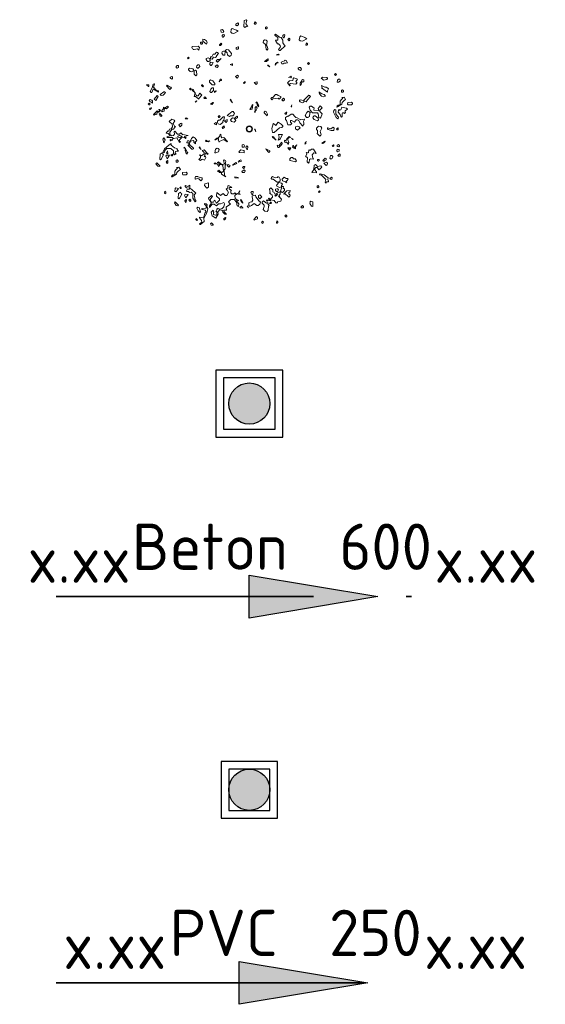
# Model space of a CAD drawing. Header units: metres. Extents: x 196651 to 397723, y 354703 to 710691.
# Tile 279 of 322: x 198859 to 198869, y 355660 to 355679. Entities that reach past the tile are written whole.
import ezdxf
from ezdxf.enums import TextEntityAlignment as Align

# ---------------------------------------------------------------- set-up
doc = ezdxf.new("R2010")
doc.units = ezdxf.units.M
doc.header["$MEASUREMENT"] = 0
doc.linetypes.add('RI-GWA', pattern=[18.45, 6, -1.8, 1.75, -1.8, 1.75, -1.8, 1.75, -1.8])
doc.linetypes.add('RI-ITR', pattern=[10.4, 5, -1.8, 0, -1.8, 0, -1.8])
for name, color, linetype, lineweight in [('B-WE-GR-BOOM-PRESENTATIE-S', 90, 'Continuous', 5), ('B-WE-GR-BOOM-S_OMTREK', 253, 'Continuous', 35), ('N-WE-RI-GWA_STROOMRICHTING-S', 30, 'Continuous', 25), ('N-WE-RI-GWA_TRANSPORTLEIDING-G', 30, 'RI-GWA', 35), ('N-WE-RI-ITR_STROOMRICHTING-S', 170, 'Continuous', 25), ('N-WE-RI-ITR_TRANSPORTLEIDING-G', 170, 'RI-ITR', 35)]:
    doc.layers.add(name, color=color, linetype=linetype, lineweight=lineweight)
doc.layers.add('N-WE-RI-GWA_RIOOLPUT_INSPECTIEPUT_800X800-S', color=30, linetype='Continuous')
doc.layers.add('N-WE-RI-ITR_RIOOLPUT_INSPECTIEPUT_1000X1000-S', color=170, linetype='Continuous')
doc.styles.add('NLCS-ISO', font='NLCS-ISO.ttf')

# ---------------------------------------------------------------- blocks, each defined once
blk = doc.blocks.new('SGR-BOOM_23')
at = {"layer": 'B-WE-GR-BOOM-PRESENTATIE-S', "color": 252, "flags": 128}
for points in [[(-0.168, 4.944), (-0.073, 4.819), (-0.091, 4.837), (-0.151, 4.833), (-0.211, 4.774), (-0.257, 4.821), (-0.24, 5.082), (-0.24, 5.109), (-0.148, 5.145), (-0.116, 5.113), (-0.168, 4.944)], [(-1.222, 4.573), (-1.227, 4.541), (-1.332, 4.556), (-1.345, 4.634), (-1.345, 4.661), (-1.271, 4.679), (-1.208, 4.587), (-1.222, 4.573)], [(-0.796, 4.509), (-0.828, 4.505), (-0.873, 4.551), (-0.854, 4.689), (-0.808, 4.734), (-0.611, 4.654), (-0.52, 4.599), (-0.723, 4.49), (-0.796, 4.509)], [(-0.517, 4.901), (-0.591, 4.856), (-0.609, 4.874), (-0.641, 4.87), (-0.641, 4.934), (-0.544, 4.993), (-0.516, 4.965), (-0.517, 4.901)], [(0.323, 4.971), (0.29, 4.939), (0.263, 4.939), (0.231, 4.972), (0.277, 5.045), (0.323, 4.998), (0.323, 4.971)], [(0.838, 4.751), (0.811, 4.723), (0.779, 4.719), (0.765, 4.733), (0.766, 4.797), (0.812, 4.815), (0.843, 4.783), (0.838, 4.751)], [(-2.02, 3.999), (-2.193, 4.138), (-2.192, 4.229), (-2.114, 4.215), (-2.023, 4.15), (-1.992, 4.063), (-2.02, 3.999)], [(-1.178, 4.371), (-1.224, 4.326), (-1.256, 4.331), (-1.283, 4.358), (-1.274, 4.404), (-1.227, 4.449), (-1.177, 4.435), (-1.164, 4.421), (-1.178, 4.371)], [(0.803, 3.926), (0.831, 3.925), (0.875, 3.787), (0.879, 3.755), (0.833, 3.71), (0.788, 3.756), (0.758, 3.972), (0.653, 4.078), (0.668, 4.156), (0.714, 4.202), (0.792, 4.187), (0.837, 4.141), (0.803, 3.926)], [(1.584, 4.056), (1.647, 3.963), (1.692, 3.917), (1.461, 3.69), (1.424, 3.691), (1.379, 3.737), (1.463, 3.874), (1.459, 3.933), (1.381, 4.012), (1.326, 4.012), (1.232, 4.165), (1.25, 4.183), (1.342, 4.182), (1.343, 4.301), (1.252, 4.366), (1.207, 4.412), (1.207, 4.44), (1.239, 4.472), (1.416, 4.319), (1.494, 4.304), (1.585, 4.175), (1.584, 4.056)], [(1.646, 4.298), (1.632, 4.285), (1.573, 4.345), (1.573, 4.409), (1.647, 4.454), (1.679, 4.422), (1.646, 4.298)], [(1.906, 4.19), (1.873, 4.158), (1.814, 4.219), (1.879, 4.282), (1.906, 4.254), (1.906, 4.19)], [(2.43, 4.155), (2.398, 4.151), (2.353, 4.197), (2.372, 4.334), (2.419, 4.38), (2.615, 4.3), (2.706, 4.244), (2.504, 4.136), (2.43, 4.155)], [(-2.376, 3.713), (-2.435, 3.773), (-2.591, 3.747), (-2.651, 3.743), (-2.682, 3.803), (-2.7, 3.822), (-2.695, 3.881), (-2.406, 3.892), (-2.347, 3.832), (-2.376, 3.713)], [(-2.208, 4.032), (-2.24, 4.001), (-2.268, 4.001), (-2.3, 4.033), (-2.294, 4.093), (-2.239, 4.092), (-2.208, 4.06), (-2.208, 4.032)], [(-1.352, 3.928), (-1.411, 3.933), (-1.411, 3.961), (-1.332, 4.038), (-1.287, 3.992), (-1.352, 3.928)], [(-0.852, 3.456), (-0.884, 3.451), (-0.93, 3.406), (-1.021, 3.498), (-1.048, 3.59), (-1.111, 3.655), (-1.139, 3.655), (-1.154, 3.486), (-1.173, 3.468), (-1.232, 3.473), (-1.296, 3.565), (-1.276, 3.638), (-1.217, 3.67), (-1.125, 3.669), (-1.125, 3.697), (-1.078, 3.742), (-0.973, 3.727), (-0.837, 3.561), (-0.852, 3.456)], [(-0.514, 3.787), (-0.546, 3.755), (-0.601, 3.756), (-0.62, 3.774), (-0.619, 3.829), (-0.527, 3.865), (-0.509, 3.847), (-0.514, 3.787)], [(2.745, 3.974), (2.712, 3.942), (2.68, 3.947), (2.666, 3.961), (2.695, 4.052), (2.74, 4.006), (2.745, 3.974)], [(-2.884, 3.305), (-2.916, 3.338), (-2.87, 3.383), (-2.838, 3.351), (-2.884, 3.305)], [(-1.54, 3.444), (-1.54, 3.416), (-1.586, 3.371), (-1.691, 3.386), (-1.757, 3.295), (-1.862, 3.309), (-1.849, 3.231), (-1.909, 3.172), (-1.973, 3.173), (-2.027, 3.265), (-2.031, 3.325), (-1.935, 3.356), (-1.907, 3.328), (-1.848, 3.323), (-1.829, 3.341), (-1.833, 3.401), (-1.769, 3.4), (-1.709, 3.523), (-1.617, 3.523), (-1.552, 3.614), (-1.492, 3.608), (-1.447, 3.562), (-1.54, 3.444)], [(-1.56, 3.215), (-1.495, 3.278), (-1.404, 3.278), (-1.325, 3.318), (-1.497, 3.15), (-1.56, 3.215)], [(0.888, 3.219), (0.856, 3.224), (0.81, 3.178), (0.718, 3.179), (0.875, 3.297), (0.889, 3.283), (0.888, 3.219)], [(1.303, 3.481), (1.303, 3.508), (1.381, 3.521), (1.409, 3.494), (1.303, 3.481)], [(-3.397, 2.866), (-3.411, 2.88), (-3.438, 2.88), (-3.438, 2.944), (-3.392, 2.989), (-3.332, 2.984), (-3.333, 2.893), (-3.397, 2.866)], [(-2.647, 2.721), (-2.707, 2.689), (-2.785, 2.704), (-2.862, 2.783), (-2.857, 2.815), (-2.811, 2.86), (-2.66, 2.827), (-2.632, 2.799), (-2.647, 2.721)], [(-2.416, 2.856), (-2.444, 2.857), (-2.489, 2.903), (-2.475, 2.981), (-2.428, 3.026), (-2.369, 3.021), (-2.324, 2.947), (-2.416, 2.856)], [(-1.792, 2.988), (-1.819, 2.988), (-1.864, 3.034), (-1.864, 3.099), (-1.818, 3.144), (-1.708, 3.125), (-1.745, 3.033), (-1.792, 2.988)], [(-1.471, 2.939), (-1.517, 2.894), (-1.559, 2.908), (-1.604, 2.954), (-1.512, 3.017), (-1.466, 2.971), (-1.471, 2.939)], [(-0.797, 2.992), (-0.902, 3.043), (-0.81, 3.07), (-0.796, 3.056), (-0.797, 2.992)], [(0.904, 2.962), (0.858, 3.008), (0.886, 3.008), (0.963, 2.929), (0.904, 2.962)], [(1.281, 3.096), (1.225, 3.005), (1.24, 3.083), (1.327, 3.141), (1.359, 3.109), (1.281, 3.096)], [(1.726, 3.105), (1.634, 3.106), (1.588, 3.061), (1.528, 3.066), (1.497, 3.153), (1.653, 3.216), (1.681, 3.243), (1.732, 3.229), (1.804, 3.118), (1.726, 3.105)], [(2.424, 2.764), (2.41, 2.75), (2.351, 2.783), (2.305, 2.829), (2.306, 2.857), (2.352, 2.902), (2.416, 2.902), (2.457, 2.823), (2.424, 2.764)], [(2.793, 3.036), (2.748, 3.082), (2.794, 3.127), (2.84, 3.081), (2.793, 3.036)], [(-3.613, 2.382), (-3.645, 2.35), (-3.704, 2.383), (-3.732, 2.41), (-3.736, 2.443), (-3.644, 2.469), (-3.612, 2.437), (-3.613, 2.382)], [(-2.479, 2.55), (-2.525, 2.504), (-2.602, 2.583), (-2.601, 2.739), (-2.536, 2.766), (-2.491, 2.719), (-2.479, 2.55)], [(-1.631, 2.083), (-1.75, 2.084), (-1.872, 2.209), (-1.872, 2.273), (-1.825, 2.319), (-1.721, 2.267), (-1.63, 2.147), (-1.631, 2.083)], [(-1.308, 2.282), (-1.367, 2.278), (-1.428, 2.219), (-1.367, 2.342), (-1.339, 2.342), (-1.308, 2.309), (-1.308, 2.282)], [(-0.541, 2.426), (-0.573, 2.394), (-0.65, 2.473), (-0.554, 2.531), (-0.508, 2.485), (-0.541, 2.426)], [(2.194, 2.23), (2.24, 2.184), (2.239, 2.156), (2.193, 2.111), (1.946, 2.141), (1.886, 2.109), (1.886, 2.082), (1.917, 2.049), (1.945, 2.049), (1.903, 2.036), (1.795, 2.174), (1.887, 2.265), (2.057, 2.277), (2.072, 2.355), (2.072, 2.382), (2.09, 2.401), (2.241, 2.367), (2.269, 2.339), (2.194, 2.23)], [(1.948, 2.416), (1.875, 2.435), (1.843, 2.43), (1.949, 2.48), (1.981, 2.447), (1.948, 2.416)], [(2.483, 2.213), (2.45, 2.09), (2.403, 2.045), (2.391, 2.15), (2.465, 2.259), (2.47, 2.291), (2.516, 2.337), (2.562, 2.318), (2.561, 2.226), (2.483, 2.213)], [(3.69, 2.371), (3.644, 2.326), (3.492, 2.295), (3.415, 2.374), (3.387, 2.374), (3.448, 2.433), (3.659, 2.431), (3.69, 2.399), (3.69, 2.371)], [(4.063, 2.519), (4.017, 2.565), (4.064, 2.611), (4.109, 2.565), (4.063, 2.519)], [(4.285, 2.256), (4.197, 2.197), (4.133, 2.198), (4.148, 2.303), (4.194, 2.348), (4.258, 2.348), (4.285, 2.32), (4.285, 2.256)], [(-4.735, 2.007), (-4.749, 1.994), (-4.821, 2.068), (-4.826, 2.1), (-4.748, 2.086), (-4.73, 2.067), (-4.735, 2.007)], [(-4.52, 1.973), (-4.384, 1.835), (-4.292, 1.806), (-4.274, 1.788), (-4.279, 1.728), (-4.507, 1.868), (-4.535, 1.868), (-4.596, 1.717), (-4.628, 1.713), (-4.673, 1.759), (-4.58, 1.942), (-4.532, 2.116), (-4.486, 2.124), (-4.473, 2.11), (-4.52, 1.973)], [(-3.737, 1.86), (-3.905, 2.032), (-3.877, 2.059), (-3.722, 1.966), (-3.695, 1.965), (-3.663, 1.933), (-3.737, 1.86)], [(-2.765, 1.851), (-2.811, 1.897), (-2.778, 1.929), (-2.729, 1.851), (-2.765, 1.851)], [(-2.384, 1.435), (-2.384, 1.407), (-2.539, 1.528), (-2.594, 1.529), (-2.551, 1.698), (-2.669, 1.818), (-2.674, 1.85), (-2.641, 1.882), (-2.506, 1.587), (-2.475, 1.555), (-2.415, 1.559), (-2.336, 1.691), (-2.231, 1.585), (-2.384, 1.435)], [(-2.195, 1.983), (-2.254, 2.043), (-2.24, 2.094), (-2.163, 2.015), (-2.195, 1.983)], [(-1.785, 1.722), (-1.817, 1.718), (-1.863, 1.764), (-1.816, 1.874), (-1.756, 1.933), (-1.692, 1.932), (-1.693, 1.813), (-1.785, 1.722)], [(-0.195, 2.193), (-0.241, 2.148), (-0.268, 2.176), (-0.203, 2.239), (-0.19, 2.225), (-0.195, 2.193)], [(0.373, 2.142), (0.327, 2.097), (0.236, 2.189), (0.36, 2.22), (0.374, 2.206), (0.373, 2.142)], [(3.689, 1.789), (3.684, 1.73), (3.397, 1.93), (3.429, 1.961), (3.398, 2.049), (3.562, 1.974), (3.627, 1.973), (3.7, 1.927), (3.731, 1.894), (3.689, 1.789)], [(-4.555, 1.213), (-4.6, 1.259), (-4.678, 1.273), (-4.709, 1.333), (-4.723, 1.347), (-4.677, 1.393), (-4.585, 1.364), (-4.553, 1.332), (-4.555, 1.213)], [(-4.402, 1.335), (-4.475, 1.409), (-4.34, 1.577), (-4.295, 1.531), (-4.402, 1.335)], [(-4.005, 1.634), (-4.051, 1.588), (-4.157, 1.576), (-4.202, 1.622), (-4.031, 1.753), (-3.999, 1.757), (-3.954, 1.711), (-4.005, 1.634)], [(-2.109, 1.432), (-2.141, 1.465), (-2.095, 1.51), (-2.017, 1.431), (-2.109, 1.432)], [(-1.634, 1.716), (-1.634, 1.781), (-1.583, 1.794), (-1.569, 1.78), (-1.634, 1.716)], [(-0.8, 1.236), (-0.899, 1.375), (-0.872, 1.402), (-0.854, 1.328), (-0.8, 1.236)], [(1.402, 1.399), (1.357, 1.445), (1.114, 1.415), (1.067, 1.37), (1.008, 1.43), (1.055, 1.475), (1.114, 1.479), (1.239, 1.629), (1.304, 1.629), (1.363, 1.569), (1.486, 1.535), (1.481, 1.476), (1.402, 1.399)], [(1.65, 1.369), (1.603, 1.323), (1.571, 1.319), (1.526, 1.365), (1.618, 1.456), (1.664, 1.41), (1.65, 1.369)], [(2.736, 1.372), (2.717, 1.326), (2.671, 1.281), (2.612, 1.314), (2.58, 1.309), (2.566, 1.296), (2.565, 1.268), (2.506, 1.237), (2.396, 1.284), (2.369, 1.311), (2.364, 1.343), (2.397, 1.375), (2.548, 1.342), (2.798, 1.587), (2.83, 1.582), (2.889, 1.522), (2.736, 1.372)], [(3.503, 1.516), (3.407, 1.549), (3.289, 1.669), (3.317, 1.669), (3.321, 1.701), (3.276, 1.747), (3.422, 1.654), (3.518, 1.621), (3.59, 1.547), (3.503, 1.516)], [(4.446, 1.324), (4.367, 1.246), (4.352, 1.169), (4.154, 1.038), (4.122, 1.033), (4.136, 1.084), (4.182, 1.129), (4.247, 1.128), (4.274, 1.156), (4.276, 1.311), (4.415, 1.475), (4.355, 1.48), (4.461, 1.493), (4.538, 1.387), (4.446, 1.324)], [(4.436, 1.768), (4.404, 1.737), (4.34, 1.737), (4.34, 1.829), (4.391, 1.842), (4.436, 1.796), (4.436, 1.768)], [(-4.697, 1.136), (-4.725, 1.136), (-4.757, 1.169), (-4.71, 1.214), (-4.665, 1.168), (-4.697, 1.136)], [(-4.667, 0.92), (-4.699, 0.953), (-4.694, 0.985), (-4.616, 0.998), (-4.603, 0.984), (-4.667, 0.92)], [(-3.902, 0.945), (-3.915, 0.959), (-3.979, 0.96), (-4.007, 0.932), (-4.008, 0.841), (-4.086, 0.828), (-4.105, 0.81), (-4.132, 0.837), (-4.039, 0.965), (-4.038, 1.02), (-3.993, 0.973), (-3.901, 1.037), (-3.854, 1.082), (-3.809, 1.036), (-3.902, 0.945)], [(-2.523, 1.271), (-2.555, 1.267), (-2.491, 1.33), (-2.477, 1.317), (-2.523, 1.271)], [(-1.759, 1.168), (-1.823, 1.168), (-1.717, 1.245), (-1.68, 1.245), (-1.745, 1.154), (-1.759, 1.168)], [(0.054, 0.921), (0.027, 0.921), (0.134, 1.09), (0.12, 1.104), (0.167, 1.149), (0.133, 0.934), (0.054, 0.921)], [(0.329, 0.891), (0.283, 0.845), (0.282, 0.781), (0.237, 0.827), (0.269, 0.832), (0.271, 1.015), (0.317, 1.061), (0.362, 0.978), (0.329, 0.891)], [(0.455, 1.068), (0.427, 1.041), (0.364, 1.133), (0.364, 1.198), (0.337, 1.225), (0.3, 1.226), (0.347, 1.271), (0.424, 1.165), (0.455, 1.068)], [(1.999, 1.04), (1.967, 1.045), (2, 1.132), (1.968, 1.072), (1.999, 1.04)], [(3.327, 0.89), (3.322, 0.83), (3.431, 0.719), (3.37, 0.541), (3.338, 0.509), (3.278, 0.542), (3.248, 0.721), (3.216, 0.753), (2.973, 0.76), (2.869, 0.894), (2.824, 1.032), (2.871, 1.077), (2.93, 1.081), (3.053, 0.984), (3.034, 0.911), (3.038, 0.879), (3.249, 0.849), (3.277, 0.876), (3.25, 0.968), (3.343, 1.087), (3.434, 0.994), (3.327, 0.89)], [(4.519, 0.851), (4.518, 0.786), (4.532, 0.773), (4.486, 0.727), (4.454, 0.76), (4.394, 0.756), (4.367, 0.728), (4.38, 0.65), (4.374, 0.591), (4.347, 0.563), (4.288, 0.624), (4.284, 0.683), (4.179, 0.79), (4.194, 0.868), (4.24, 0.913), (4.258, 0.894), (4.318, 0.898), (4.351, 1.022), (4.58, 0.974), (4.625, 0.928), (4.519, 0.851)], [(4.857, 1.182), (4.811, 1.137), (4.655, 1.138), (4.627, 1.166), (4.642, 1.244), (4.812, 1.256), (4.857, 1.21), (4.857, 1.182)], [(-4.27, 0.793), (-4.329, 0.798), (-4.348, 0.78), (-4.349, 0.688), (-4.381, 0.72), (-4.487, 0.644), (-4.519, 0.676), (-4.333, 0.858), (-4.302, 0.825), (-4.224, 0.838), (-4.269, 0.921), (-4.237, 0.916), (-4.191, 0.87), (-4.27, 0.793)], [(-4.12, 0.613), (-4.153, 0.581), (-4.212, 0.641), (-4.207, 0.673), (-4.239, 0.705), (-4.211, 0.733), (-4.12, 0.64), (-4.12, 0.613)], [(-3.587, 0.254), (-3.529, 0.13), (-3.515, 0.116), (-3.479, 0.116), (-3.576, -0.007), (-3.636, -0.002), (-3.742, -0.143), (-3.744, -0.262), (-3.653, -0.327), (-3.579, -0.31), (-3.519, -0.251), (-3.545, -0.131), (-3.513, -0.099), (-3.377, -0.238), (-3.285, -0.239), (-3.225, -0.18), (-3.152, -0.254), (-2.887, -0.302), (-3.061, -0.347), (-3.057, -0.379), (-3.03, -0.406), (-2.979, -0.393), (-2.984, -0.425), (-3.012, -0.452), (-3.026, -0.439), (-3.03, -0.406), (-3.195, -0.423), (-3.288, -0.514), (-3.293, -0.574), (-3.229, -0.602), (-3.261, -0.606), (-3.289, -0.633), (-3.41, -0.417), (-3.562, -0.447), (-3.594, -0.452), (-3.622, -0.479), (-3.627, -0.538), (-3.701, -0.556), (-3.732, -0.524), (-3.732, -0.496), (-3.622, -0.479), (-3.608, -0.465), (-3.607, -0.401), (-3.763, -0.399), (-3.855, -0.399), (-3.882, -0.371), (-3.744, -0.326), (-3.73, -0.313), (-3.821, -0.22), (-3.894, -0.201), (-3.912, -0.183), (-3.82, -0.092), (-3.788, -0.097), (-3.759, -0.005), (-3.681, 0.008), (-3.621, 0.103), (-3.633, 0.237), (-3.724, 0.302), (-3.77, 0.348), (-3.645, 0.47), (-3.54, 0.419), (-3.513, 0.391), (-3.587, 0.254)], [(-2.97, 0.524), (-2.898, 0.477), (-3.017, 0.478), (-2.97, 0.524)], [(-1.248, 0.37), (-1.249, 0.305), (-1.373, 0.219), (-1.465, 0.248), (-1.492, 0.312), (-1.496, 0.372), (-1.449, 0.417), (-1.385, 0.417), (-1.233, 0.567), (-1.168, 0.566), (-1.202, 0.415), (-1.248, 0.37)], [(-1.416, 0.541), (-1.444, 0.541), (-1.475, 0.573), (-1.415, 0.632), (-1.37, 0.586), (-1.416, 0.541)], [(-0.727, 0.672), (-0.774, 0.626), (-0.893, 0.627), (-0.939, 0.582), (-1.049, 0.629), (-0.813, 0.824), (-0.758, 0.823), (-0.695, 0.731), (-0.727, 0.672)], [(-0.717, 0.319), (-0.836, 0.347), (-0.881, 0.43), (-0.788, 0.521), (-0.715, 0.502), (-0.638, 0.396), (-0.717, 0.319)], [(-0.559, 0.528), (-0.623, 0.501), (-0.669, 0.547), (-0.572, 0.606), (-0.558, 0.592), (-0.559, 0.528)], [(0.836, 0.625), (0.699, 0.763), (0.695, 0.796), (0.741, 0.841), (0.787, 0.822), (0.85, 0.702), (0.836, 0.625)], [(1.735, 0.689), (1.703, 0.694), (1.675, 0.722), (1.754, 0.799), (1.768, 0.785), (1.735, 0.689)], [(2.557, 0.351), (2.57, 0.273), (2.569, 0.209), (2.523, 0.164), (2.523, 0.136), (2.373, 0.289), (2.328, 0.399), (2.264, 0.428), (2.209, 0.428), (2.13, 0.323), (1.993, 0.398), (1.961, 0.403), (1.943, 0.385), (1.947, 0.325), (2.006, 0.265), (1.941, 0.201), (1.822, 0.203), (1.746, 0.4), (1.7, 0.447), (1.701, 0.538), (1.793, 0.602), (1.812, 0.583), (1.978, 0.692), (1.992, 0.705), (2.056, 0.705), (2.146, 0.585), (2.192, 0.538), (2.251, 0.533), (2.361, 0.459), (2.42, 0.454), (2.42, 0.426), (2.585, 0.47), (2.603, 0.452), (2.557, 0.351)], [(2.834, 0.587), (2.77, 0.56), (2.756, 0.547), (2.696, 0.543), (2.637, 0.639), (2.712, 0.776), (2.772, 0.835), (2.854, 0.789), (2.882, 0.788), (2.849, 0.757), (2.834, 0.587)], [(3.213, 0.386), (3.062, 0.447), (2.985, 0.526), (3.003, 0.572), (3.05, 0.617), (3.109, 0.621), (3.246, 0.51), (3.259, 0.432), (3.213, 0.386)], [(4.073, 0.713), (4.15, 0.607), (4.195, 0.56), (4.19, 0.501), (4.162, 0.474), (4.09, 0.548), (3.968, 0.792), (3.983, 0.87), (4.029, 0.915), (4.075, 0.896), (4.074, 0.869), (4.073, 0.713)], [(-3.254, 0.1), (-3.313, 0.188), (-3.234, 0.265), (-3.175, 0.269), (-3.175, 0.177), (-3.254, 0.1)], [(-1.552, 0.189), (-1.662, 0.236), (-1.57, 0.299), (-1.538, 0.267), (-1.552, 0.189)], [(-1.219, 0.035), (-1.251, 0.03), (-1.283, 0.063), (-1.191, 0.154), (-1.173, 0.08), (-1.219, 0.035)], [(-1.098, 0.308), (-1.17, 0.383), (-1.05, 0.446), (-1.037, 0.368), (-1.098, 0.308)], [(1.573, 0.113), (1.527, 0.068), (1.421, 0.055), (1.163, -0.172), (1.098, -0.171), (1.059, 0.027), (1.121, 0.241), (1.135, 0.255), (1.253, 0.162), (1.337, 0.299), (1.364, 0.326), (1.501, 0.224), (1.578, 0.145), (1.573, 0.113)], [(2.264, -0.063), (2.173, 0.002), (2.174, 0.094), (2.247, 0.139), (2.343, 0.106), (2.389, 0.06), (2.264, -0.063)], [(3.345, -0.119), (3.39, -0.257), (3.376, -0.298), (3.329, -0.344), (3.193, -0.205), (3.207, -0.164), (3.208, -0.072), (3.163, -0.026), (3.163, 0.038), (3.256, 0.129), (3.366, 0.11), (3.411, 0.036), (3.345, -0.119)], [(3.974, -0.075), (3.85, -0.078), (3.713, -0.031), (3.681, 0.001), (3.686, 0.033), (3.7, 0.047), (3.837, 0), (3.957, 0.09), (4.002, 0.044), (3.974, -0.075)], [(4.19, -0.017), (4.171, -0.035), (4.144, -0.035), (4.112, -0.003), (4.172, 0.056), (4.186, 0.042), (4.19, -0.017)], [(-4.009, -0.64), (-4.027, -0.658), (-4.08, -0.474), (-4.02, -0.415), (-3.961, -0.503), (-4.009, -0.64)], [(-3.227, -0.418), (-3.346, -0.39), (-3.364, -0.371), (-3.364, -0.344), (-3.304, -0.312), (-3.29, -0.299), (-3.167, -0.332), (-3.227, -0.391), (-3.227, -0.418)], [(-2.541, -0.599), (-2.542, -0.691), (-2.528, -0.705), (-2.606, -0.626), (-2.601, -0.594), (-2.646, -0.548), (-2.77, -0.579), (-2.817, -0.651), (-2.799, -0.762), (-2.681, -0.855), (-2.636, -0.901), (-2.636, -0.928), (-2.654, -0.946), (-2.709, -0.946), (-2.891, -0.761), (-2.864, -0.761), (-2.85, -0.747), (-2.849, -0.656), (-2.94, -0.655), (-2.936, -0.623), (-2.907, -0.559), (-2.848, -0.564), (-2.784, -0.592), (-2.723, -0.442), (-2.644, -0.364), (-2.553, -0.429), (-2.476, -0.536), (-2.541, -0.599)], [(-1.288, -0.423), (-1.196, -0.397), (-1.028, -0.595), (-1.042, -0.609), (-1.197, -0.488), (-1.422, -0.592), (-1.427, -0.624), (-1.472, -0.513), (-1.458, -0.499), (-1.453, -0.467), (-1.485, -0.435), (-1.591, -0.512), (-1.623, -0.516), (-1.531, -0.425), (-1.471, -0.421), (-1.393, -0.344), (-1.392, -0.289), (-1.346, -0.244), (-1.333, -0.377), (-1.288, -0.423)], [(0.243, -0.012), (0.279, -0.012), (0.306, -0.131), (0.243, -0.012)], [(1.265, -0.526), (1.115, -0.4), (1.069, -0.354), (1.142, -0.373), (1.219, -0.479), (1.265, -0.526)], [(1.449, -0.463), (1.448, -0.5), (1.43, -0.481), (1.356, -0.526), (1.403, -0.389), (1.373, -0.265), (1.542, -0.253), (1.556, -0.267), (1.449, -0.463)], [(1.829, -0.426), (1.815, -0.503), (1.859, -0.641), (1.846, -0.655), (1.84, -0.714), (1.813, -0.714), (1.795, -0.668), (1.75, -0.622), (1.695, -0.621), (1.676, -0.64), (1.663, -0.561), (1.696, -0.53), (1.709, -0.544), (1.737, -0.544), (1.77, -0.457), (1.881, -0.348), (1.94, -0.408), (1.829, -0.426)], [(2.03, -0.501), (2.058, -0.501), (1.985, -0.427), (2.031, -0.473), (2.03, -0.501)], [(-3.402, -0.953), (-3.398, -0.985), (-3.338, -1.045), (-3.476, -1.062), (-3.495, -1.136), (-3.45, -1.182), (-3.51, -1.213), (-3.541, -1.181), (-3.569, -1.181), (-3.572, -1.029), (-3.704, -0.923), (-3.887, -0.921), (-3.98, -1.012), (-3.999, -1.085), (-4.045, -1.13), (-4.073, -1.102), (-3.993, -0.934), (-3.794, -0.766), (-3.688, -0.689), (-3.675, -0.767), (-3.525, -0.892), (-3.415, -0.912), (-3.388, -0.939), (-3.402, -0.953)], [(-2.926, -1.095), (-2.895, -1.128), (-2.927, -1.187), (-2.986, -1.127), (-3.004, -1.016), (-3.031, -0.989), (-3.003, -0.989), (-3.003, -0.925), (-3.08, -0.91), (-3.048, -0.851), (-2.926, -1.068), (-2.926, -1.095)], [(-2.27, -0.968), (-2.36, -0.876), (-2.328, -0.844), (-2.301, -0.936), (-2.27, -0.968)], [(-2.037, -0.586), (-2.068, -0.553), (-2.036, -0.521), (-1.991, -0.568), (-1.853, -0.56), (-1.931, -0.6), (-2.037, -0.586)], [(-1.459, -1.082), (-1.57, -1.126), (-1.629, -1.121), (-1.595, -0.943), (-1.522, -0.898), (-1.471, -0.912), (-1.426, -0.958), (-1.459, -1.082)], [(-0.238, -0.846), (-0.251, -0.859), (-0.343, -0.859), (-0.342, -0.739), (-0.264, -0.726), (-0.232, -0.786), (-0.238, -0.846)], [(-0.087, -0.971), (-0.115, -0.971), (-0.16, -0.86), (-0.113, -0.787), (-0.068, -0.834), (-0.087, -0.971)], [(1.478, -0.771), (1.399, -0.848), (1.399, -0.875), (1.339, -0.879), (1.308, -0.755), (1.418, -0.802), (1.414, -0.742), (1.539, -0.62), (1.552, -0.698), (1.478, -0.771)], [(1.825, -0.911), (1.825, -0.884), (1.811, -0.87), (1.889, -0.912), (1.903, -0.898), (1.903, -0.871), (1.949, -0.881), (1.902, -0.99), (1.825, -0.911)], [(2.027, -0.868), (2.055, -0.776), (2.087, -0.781), (2.087, -0.809), (2.027, -0.868)], [(2.178, -0.929), (2.15, -0.901), (2.086, -0.9), (2.239, -0.75), (2.178, -0.874), (2.178, -0.929)], [(2.657, -0.676), (2.611, -0.722), (2.625, -0.644), (2.639, -0.63), (2.666, -0.631), (2.672, -0.571), (2.666, -0.631), (2.657, -0.676)], [(3.496, -0.671), (3.464, -0.666), (3.445, -0.684), (3.418, -0.656), (3.556, -0.575), (3.575, -0.594), (3.496, -0.671)], [(3.981, -0.795), (3.948, -0.826), (3.935, -0.812), (3.907, -0.812), (3.967, -0.753), (3.981, -0.767), (3.981, -0.795)], [(4.242, -0.811), (4.209, -0.843), (4.132, -0.828), (4.137, -0.769), (4.197, -0.737), (4.242, -0.783), (4.242, -0.811)], [(-4.045, -1.222), (-4.125, -1.363), (-4.139, -1.404), (-4.185, -1.449), (-4.217, -1.417), (-4.201, -1.193), (-4.109, -1.129), (-4.077, -1.189), (-4.045, -1.222)], [(-3.927, -1.287), (-3.894, -1.228), (-3.757, -1.238), (-3.864, -1.407), (-3.927, -1.287)], [(-3.858, -1.164), (-3.903, -1.118), (-3.847, -1.027), (-3.844, -1.151), (-3.858, -1.164)], [(-3.615, -1.226), (-3.62, -1.258), (-3.648, -1.258), (-3.693, -1.212), (-3.633, -1.18), (-3.601, -1.212), (-3.615, -1.226)], [(-2.014, -1.136), (-2.069, -1.135), (-2.117, -1.273), (-2.122, -1.305), (-2.089, -1.3), (-2.062, -1.273), (-2.044, -1.347), (-2.105, -1.47), (-2.214, -1.423), (-2.26, -1.441), (-2.307, -1.486), (-2.38, -1.44), (-2.301, -1.362), (-2.3, -1.271), (-2.345, -1.224), (-2.332, -1.211), (-2.245, -1.271), (-2.134, -1.162), (-2.133, -1.107), (-2.224, -1.015), (-2.132, -0.979), (-1.951, -1.164), (-1.919, -1.169), (-1.983, -1.196), (-2.014, -1.136)], [(-0.24, -1.121), (-0.465, -1.105), (-0.496, -1.073), (-0.404, -0.982), (-0.253, -1.015), (-0.239, -1.029), (-0.24, -1.121)], [(0.924, -1.105), (0.788, -0.966), (0.784, -0.934), (0.966, -1.027), (0.971, -1.059), (0.924, -1.105)], [(2.172, -1.543), (1.929, -1.481), (1.911, -1.462), (1.916, -1.403), (1.977, -1.344), (2.036, -1.34), (2.068, -1.372), (2.063, -1.404), (2.155, -1.405), (2.218, -1.497), (2.172, -1.543)], [(3.033, -1.125), (2.968, -1.216), (2.999, -1.367), (3.012, -1.381), (3.017, -1.413), (2.875, -1.398), (2.828, -1.444), (2.827, -1.563), (2.781, -1.608), (2.722, -1.548), (2.737, -1.351), (2.646, -1.286), (2.66, -1.272), (2.712, -1.168), (2.707, -1.135), (2.68, -1.108), (2.786, -1.122), (2.805, -0.985), (2.819, -0.999), (2.883, -1), (2.929, -0.954), (3.021, -0.955), (3.152, -1.153), (3.033, -1.125)], [(3.561, -1.478), (3.529, -1.51), (3.502, -1.51), (3.47, -1.477), (3.576, -1.373), (3.626, -1.387), (3.626, -1.451), (3.561, -1.478)], [(3.915, -1.376), (3.856, -1.408), (3.842, -1.421), (3.796, -1.375), (3.825, -1.256), (3.885, -1.252), (3.93, -1.298), (3.915, -1.376)], [(4.226, -1.044), (4.161, -1.071), (4.116, -1.025), (4.135, -0.952), (4.213, -0.966), (4.226, -0.98), (4.226, -1.044)], [(4.283, -1.261), (4.269, -1.274), (4.205, -1.274), (4.173, -1.241), (4.252, -1.164), (4.284, -1.196), (4.283, -1.261)], [(-4.234, -1.77), (-4.312, -1.755), (-4.402, -1.635), (-4.356, -1.59), (-4.206, -1.743), (-4.234, -1.77)], [(-3.838, -1.59), (-3.87, -1.622), (-3.911, -1.544), (-3.851, -1.485), (-3.837, -1.499), (-3.838, -1.59)], [(-3.336, -1.968), (-3.415, -2.045), (-3.429, -2.123), (-3.628, -2.254), (-3.66, -2.258), (-3.646, -2.208), (-3.599, -2.163), (-3.535, -2.163), (-3.508, -2.136), (-3.506, -1.98), (-3.367, -1.817), (-3.426, -1.811), (-3.321, -1.799), (-3.244, -1.905), (-3.336, -1.968)], [(-3.346, -1.523), (-3.378, -1.555), (-3.442, -1.555), (-3.441, -1.463), (-3.391, -1.45), (-3.345, -1.496), (-3.346, -1.523)], [(-1.129, -1.575), (-1.13, -1.63), (-1.084, -1.677), (-1.117, -1.681), (-1.144, -1.708), (-1.132, -1.878), (-1.178, -1.923), (-1.167, -2.185), (-1.108, -2.245), (-1.318, -2.124), (-1.318, -2.087), (-1.363, -2.041), (-1.423, -2.045), (-1.409, -2.031), (-1.408, -1.994), (-1.441, -1.999), (-1.454, -2.012), (-1.5, -1.966), (-1.44, -1.935), (-1.349, -2.027), (-1.257, -2.028), (-1.211, -1.983), (-1.255, -1.725), (-1.3, -1.679), (-1.392, -1.678), (-1.452, -1.765), (-1.515, -1.645), (-1.634, -1.644), (-1.648, -1.63), (-1.615, -1.598), (-1.465, -1.659), (-1.437, -1.66), (-1.423, -1.646), (-1.418, -1.614), (-1.45, -1.581), (-1.51, -1.585), (-1.45, -1.554), (-1.3, -1.679), (-1.19, -1.662), (-1.206, -1.497), (-1.22, -1.483), (-1.188, -1.451), (-1.128, -1.484), (-1.101, -1.511), (-1.129, -1.575)], [(-0.962, -1.802), (-1.039, -1.723), (-0.993, -1.678), (-0.901, -1.715), (-0.916, -1.756), (-0.962, -1.802)], [(-0.764, -1.698), (-0.791, -1.698), (-0.639, -1.575), (-0.593, -1.622), (-0.764, -1.698)], [(-0.533, -1.563), (-0.455, -1.486), (-0.395, -1.454), (-0.368, -1.518), (-0.533, -1.563)], [(-0.261, -1.868), (-0.32, -1.808), (-0.274, -1.762), (-0.214, -1.768), (-0.233, -1.841), (-0.261, -1.868)], [(3.328, -1.889), (3.301, -1.888), (3.268, -1.92), (3.205, -1.828), (3.191, -1.814), (3.132, -1.809), (3.086, -1.854), (3.085, -1.918), (3.162, -2.025), (3.157, -2.057), (2.946, -2.055), (3.039, -1.9), (3.055, -1.703), (3.119, -1.676), (3.21, -1.768), (3.362, -1.738), (3.421, -1.798), (3.328, -1.889)], [(3.286, -1.476), (3.24, -1.521), (3.213, -1.493), (3.213, -1.429), (3.273, -1.434), (3.287, -1.448), (3.286, -1.476)], [(3.67, -1.681), (3.623, -1.726), (3.514, -1.615), (3.639, -1.557), (3.684, -1.603), (3.67, -1.681)], [(-2.925, -2.11), (-2.971, -2.155), (-3.127, -2.154), (-3.154, -2.126), (-3.14, -2.048), (-2.97, -2.036), (-2.925, -2.082), (-2.925, -2.11)], [(-2.219, -2.372), (-2.284, -2.435), (-2.374, -2.343), (-2.448, -2.324), (-2.531, -2.369), (-2.558, -2.341), (-2.543, -2.263), (-2.538, -2.231), (-2.419, -2.232), (-2.419, -2.26), (-2.236, -2.298), (-2.223, -2.312), (-2.219, -2.372)], [(-0.659, -2.295), (-0.678, -2.277), (-0.677, -2.249), (-0.526, -2.283), (-0.527, -2.31), (-0.659, -2.295)], [(-0.231, -2.056), (-0.322, -2.055), (-0.354, -1.995), (-0.248, -1.918), (-0.202, -1.965), (-0.231, -2.056)], [(1.457, -2.453), (1.43, -2.453), (1.397, -2.484), (1.397, -2.512), (1.52, -2.545), (1.566, -2.591), (1.533, -2.651), (1.519, -2.664), (1.519, -2.701), (1.611, -2.702), (1.596, -2.807), (1.623, -2.807), (1.655, -2.84), (1.655, -2.895), (1.562, -2.986), (1.516, -2.976), (1.471, -2.93), (1.518, -2.793), (1.519, -2.729), (1.427, -2.755), (1.303, -2.694), (1.276, -2.667), (1.364, -2.544), (1.383, -2.526), (1.383, -2.498), (1.305, -2.511), (1.128, -2.358), (1.064, -2.357), (1.032, -2.325), (1.051, -2.279), (1.097, -2.234), (1.216, -2.299), (1.326, -2.282), (1.34, -2.268), (1.34, -2.241), (1.404, -2.269), (1.458, -2.361), (1.457, -2.453)], [(1.736, -2.488), (1.764, -2.488), (1.718, -2.533), (1.732, -2.455), (1.659, -2.473), (1.567, -2.436), (1.55, -2.362), (1.642, -2.271), (1.738, -2.332), (1.797, -2.337), (1.825, -2.365), (1.736, -2.488)], [(3.695, -2.383), (3.735, -2.461), (3.735, -2.488), (3.643, -2.488), (3.615, -2.551), (3.57, -2.505), (3.603, -2.382), (3.403, -2.178), (3.326, -2.164), (3.312, -2.15), (3.344, -2.118), (3.523, -2.152), (3.65, -2.245), (3.709, -2.305), (3.695, -2.383)], [(3.892, -2.371), (3.828, -2.37), (3.796, -2.338), (3.875, -2.261), (3.907, -2.293), (3.892, -2.371)], [(-3.462, -2.956), (-3.48, -2.937), (-3.513, -2.942), (-3.493, -2.804), (-3.46, -2.772), (-3.342, -2.801), (-3.416, -2.91), (-3.462, -2.956)], [(-3.204, -2.793), (-3.218, -2.807), (-3.25, -2.802), (-3.277, -2.774), (-3.231, -2.729), (-3.204, -2.757), (-3.204, -2.793)], [(-2.7, -2.844), (-2.519, -3.029), (-2.593, -3.102), (-2.549, -3.331), (-2.522, -3.359), (-2.522, -3.396), (-2.55, -3.423), (-2.658, -3.257), (-2.656, -3.037), (-2.747, -2.981), (-2.825, -2.994), (-2.871, -2.948), (-2.93, -2.943), (-2.958, -2.915), (-2.929, -2.851), (-2.824, -2.838), (-2.819, -2.779), (-2.961, -2.764), (-3.02, -2.703), (-3.019, -2.667), (-3.005, -2.653), (-2.896, -2.7), (-2.808, -2.641), (-2.805, -2.793), (-2.7, -2.844)], [(-1.994, -2.787), (-2.116, -2.662), (-2.102, -2.584), (-1.918, -2.531), (-1.92, -2.741), (-1.994, -2.787)], [(-0.438, -3.077), (-0.593, -3.048), (-0.686, -3.138), (-0.673, -3.271), (-0.505, -3.378), (-0.532, -3.351), (-0.569, -3.35), (-0.596, -3.378), (-0.492, -3.521), (-0.507, -3.653), (-0.571, -3.625), (-0.597, -3.442), (-0.72, -3.317), (-0.871, -3.32), (-0.977, -3.424), (-0.932, -3.498), (-0.887, -3.544), (-1.057, -3.648), (-1.09, -3.68), (-1.073, -3.818), (-1.197, -3.821), (-1.179, -3.895), (-1.088, -3.987), (-1.093, -4.019), (-1.153, -4.014), (-1.243, -3.921), (-1.243, -3.866), (-1.288, -3.82), (-1.412, -3.814), (-1.486, -3.924), (-1.46, -4.016), (-1.581, -4.198), (-1.749, -4.091), (-1.794, -3.916), (-1.701, -3.825), (-1.67, -3.922), (-1.684, -3.936), (-1.685, -4.027), (-1.598, -4.06), (-1.534, -4.061), (-1.532, -3.905), (-1.546, -3.891), (-1.582, -3.891), (-1.531, -3.786), (-1.517, -3.772), (-1.517, -3.735), (-1.393, -3.769), (-1.274, -3.742), (-1.195, -3.665), (-1.176, -3.528), (-1.18, -3.496), (-1.207, -3.468), (-1.359, -3.526), (-1.451, -3.525), (-1.543, -3.616), (-1.639, -3.556), (-1.652, -3.542), (-1.744, -3.541), (-1.837, -3.659), (-1.869, -3.691), (-1.882, -3.613), (-1.803, -3.508), (-1.816, -3.43), (-1.911, -3.305), (-1.925, -3.264), (-1.786, -3.128), (-1.741, -3.174), (-1.833, -3.292), (-1.848, -3.37), (-1.803, -3.444), (-1.684, -3.445), (-1.651, -3.386), (-1.619, -3.354), (-1.56, -3.478), (-1.547, -3.492), (-1.408, -3.356), (-1.403, -3.296), (-1.539, -3.158), (-1.523, -2.988), (-1.36, -3.127), (-1.235, -3.041), (-1.144, -3.134), (-1.053, -3.135), (-0.973, -2.993), (-1.05, -2.887), (-1.096, -2.841), (-1.017, -2.764), (-1.016, -2.672), (-0.975, -2.659), (-0.833, -2.738), (-0.82, -2.752), (-0.939, -2.751), (-0.944, -2.81), (-0.839, -2.889), (-0.867, -2.917), (-0.868, -3.008), (-0.823, -3.054), (-0.731, -3.055), (-0.685, -3.01), (-0.639, -3.056), (-0.561, -3.043), (-0.534, -3.044), (-0.501, -3.012), (-0.501, -2.984), (-0.454, -2.911), (-0.473, -2.984), (-0.438, -3.077)], [(1.456, -3.063), (1.409, -3.108), (1.405, -3.14), (1.436, -3.172), (1.377, -3.167), (1.513, -3.306), (1.48, -3.402), (1.328, -3.433), (1.328, -3.46), (1.314, -3.474), (1.25, -3.473), (1.173, -3.367), (0.995, -3.333), (0.99, -3.365), (0.976, -3.379), (0.885, -3.35), (0.838, -3.396), (0.806, -3.364), (0.839, -3.332), (0.917, -3.346), (0.931, -3.333), (0.931, -3.305), (0.899, -3.273), (0.918, -3.255), (0.963, -3.301), (0.944, -3.319), (0.949, -3.351), (1.088, -3.215), (1.07, -3.105), (1.011, -3.072), (0.952, -3.012), (0.98, -2.985), (0.954, -2.829), (1.014, -2.77), (1.105, -2.862), (1.104, -2.954), (1.163, -2.986), (1.213, -3.092), (1.319, -3.015), (1.443, -2.957), (1.457, -2.971), (1.456, -3.063)], [(3.274, -2.732), (3.228, -2.777), (3.196, -2.745), (3.201, -2.685), (3.247, -2.667), (3.279, -2.7), (3.274, -2.732)], [(-3.94, -3.025), (-3.972, -3.056), (-3.999, -3.029), (-3.985, -2.923), (-3.939, -2.97), (-3.94, -3.025)], [(-3.174, -3.064), (-3.254, -3.205), (-3.268, -3.247), (-3.314, -3.292), (-3.346, -3.26), (-3.33, -3.035), (-3.238, -2.972), (-3.206, -3.032), (-3.174, -3.064)], [(-3.056, -3.129), (-3.023, -3.07), (-2.886, -3.081), (-2.993, -3.249), (-3.056, -3.129)], [(0.458, -3.406), (0.485, -3.406), (0.531, -3.453), (0.502, -3.544), (0.41, -3.607), (0.35, -3.602), (0.227, -3.514), (0.103, -3.6), (0.043, -3.631), (0.015, -3.631), (-0.016, -3.599), (-0.015, -3.479), (0.045, -3.448), (0.123, -3.435), (0.165, -3.357), (0.139, -3.201), (0.139, -3.146), (0.291, -3.116), (0.308, -3.189), (0.458, -3.406)], [(0.112, -3.082), (0.081, -3.022), (0.077, -2.99), (0.123, -2.944), (0.187, -2.945), (0.167, -3.082), (0.112, -3.082)], [(0.491, -3.283), (0.432, -3.222), (0.433, -3.131), (0.493, -3.099), (0.584, -3.192), (0.491, -3.283)], [(1.272, -3.152), (1.239, -3.157), (1.208, -3.124), (1.272, -3.125), (1.332, -3.066), (1.318, -3.107), (1.272, -3.152)], [(1.38, -2.865), (1.347, -2.924), (1.315, -2.956), (1.274, -2.942), (1.228, -2.895), (1.229, -2.831), (1.348, -2.805), (1.348, -2.832), (1.38, -2.865)], [(1.883, -2.98), (1.869, -2.993), (1.864, -3.053), (1.927, -3.118), (1.913, -3.159), (1.867, -3.204), (1.653, -3.023), (1.667, -3.037), (1.639, -3.064), (1.626, -3.05), (1.764, -2.914), (1.93, -2.897), (1.915, -2.975), (1.883, -2.98)], [(3.29, -2.988), (3.258, -2.956), (3.305, -2.911), (3.337, -2.943), (3.29, -2.988)], [(-3.363, -3.612), (-3.441, -3.598), (-3.531, -3.478), (-3.485, -3.432), (-3.335, -3.585), (-3.363, -3.612)], [(-2.967, -3.433), (-3, -3.465), (-3.04, -3.386), (-2.98, -3.327), (-2.966, -3.341), (-2.967, -3.433)], [(-2.751, -3.375), (-2.783, -3.407), (-2.843, -3.347), (-2.796, -3.301), (-2.751, -3.348), (-2.751, -3.375)], [(-2.325, -3.929), (-2.403, -3.851), (-2.466, -3.731), (-2.419, -3.686), (-2.369, -3.7), (-2.298, -3.902), (-2.325, -3.929)], [(-2.007, -3.671), (-1.957, -3.75), (-2.009, -3.946), (-2.145, -4.206), (-2.119, -4.362), (-2.276, -4.48), (-2.29, -4.494), (-2.317, -4.493), (-2.349, -4.461), (-2.238, -4.389), (-2.256, -4.315), (-2.346, -4.186), (-2.346, -4.158), (-2.163, -4.188), (-2.087, -3.932), (-2.055, -3.9), (-2.068, -3.822), (-2.223, -3.793), (-2.237, -3.779), (-2.232, -3.747), (-2.035, -3.735), (-2.038, -3.611), (-2.111, -3.537), (-2.11, -3.501), (-2.037, -3.52), (-1.992, -3.566), (-2.007, -3.671)], [(-0.311, -3.733), (-0.416, -3.719), (-0.448, -3.659), (-0.388, -3.627), (-0.311, -3.706), (-0.311, -3.733)], [(-0.304, -3.49), (-0.381, -3.412), (-0.381, -3.384), (-0.413, -3.352), (-0.38, -3.32), (-0.308, -3.458), (-0.304, -3.49)], [(-0.094, -3.612), (-0.036, -3.708), (-0.094, -3.612)], [(0.915, -3.566), (0.928, -3.608), (0.896, -3.639), (0.894, -3.823), (0.834, -3.882), (0.728, -3.867), (0.651, -3.788), (0.698, -3.651), (0.703, -3.592), (0.613, -3.499), (0.609, -3.44), (0.673, -3.376), (0.81, -3.487), (0.87, -3.456), (0.869, -3.52), (0.915, -3.566)], [(1.007, -3.503), (0.943, -3.502), (1.007, -3.439), (1.039, -3.471), (1.007, -3.503)], [(2.55, -3.687), (2.518, -3.719), (2.458, -3.714), (2.426, -3.682), (2.5, -3.609), (2.546, -3.655), (2.55, -3.687)], [(2.931, -3.641), (2.854, -3.507), (2.859, -3.475), (2.855, -3.443), (2.901, -3.397), (2.997, -3.43), (2.991, -3.646), (2.931, -3.641)], [(-1.123, -4.23), (-1.169, -4.275), (-1.201, -4.279), (-1.2, -4.215), (-1.127, -4.17), (-1.109, -4.189), (-1.123, -4.23)], [(0.386, -4.23), (0.234, -4.289), (0.207, -4.261), (0.345, -4.125), (0.391, -4.171), (0.386, -4.23)], [(1.767, -4.12), (1.734, -4.152), (1.675, -4.092), (1.721, -4.046), (1.767, -4.092), (1.767, -4.12)], [(-2.471, -4.309), (-2.517, -4.262), (-2.498, -4.217), (-2.439, -4.277), (-2.471, -4.309)], [(-1.708, -4.531), (-1.799, -4.53), (-1.831, -4.471), (-1.785, -4.425), (-1.708, -4.504), (-1.708, -4.531)], [(0.659, -4.416), (0.631, -4.444), (0.567, -4.416), (0.618, -4.338), (0.664, -4.384), (0.659, -4.416)], [(1.351, -4.409), (1.319, -4.441), (1.287, -4.436), (1.273, -4.422), (1.302, -4.331), (1.347, -4.377), (1.351, -4.409)]]:
    blk.add_lwpolyline(points, dxfattribs=at)
at = {"layer": 'B-WE-GR-BOOM-PRESENTATIE-S', "color": 252, "ltscale": 0.1}
blk.add_circle((0, 0), 0.15, dxfattribs=at)
blk = doc.blocks.new('*U387')
at = {"ltscale": 0.1}
blk.add_hatch(color=256, dxfattribs=at).paths.add_polyline_path([(2.5, 0), (-2.5, -0.833), (-2.5, 0.833)])
at = {"ltscale": 0.1, "flags": 128}
blk.add_lwpolyline([(2.5, 0), (-2.5, -0.833), (-2.5, 0.833)], close=True, dxfattribs=at)
at = {"ltscale": 0.1, "style": 'NLCS-ISO'}
for tag, p in [('MAT', (-1, 0.5)), ('BOBL', (-5.324, 0))]:
    blk.add_attdef(tag, text='', height=1.8, dxfattribs=at).set_placement(p, align=Align.BOTTOM_RIGHT)
for tag, p in [('DIA', (1, 0.5)), ('BOBR', (4.689, 0))]:
    blk.add_attdef(tag, text='', height=1.8, dxfattribs=at).set_placement(p, align=Align.BOTTOM_LEFT)
blk.add_attdef('JVA', text='', height=1.8, dxfattribs=at).set_placement((0, -1), align=Align.TOP_CENTER)
blk = doc.blocks.new('N-SRI-GWA-PUT-800X800-SO')
h = blk.add_hatch(color=256)
h.dxf.hatch_style = 1
edge = h.paths.add_edge_path()
edge.add_arc((0, 0), 0.4, 0, 360)
at = {"lineweight": -3, "flags": 128}
for points in [[(0.55, -0.55), (0.55, 0.55), (-0.55, 0.55), (-0.55, -0.55)], [(0.4, -0.4), (0.4, 0.4), (-0.4, 0.4), (-0.4, -0.4)]]:
    blk.add_lwpolyline(points, close=True, dxfattribs=at)
blk.add_circle((0, 0), 0.4)
blk = doc.blocks.new('*U388')
at = {"ltscale": 0.1}
blk.add_hatch(color=256, dxfattribs=at).paths.add_polyline_path([(2.5, 0), (-2.5, -0.833), (-2.5, 0.833)])
at = {"ltscale": 0.1, "flags": 128}
blk.add_lwpolyline([(2.5, 0), (-2.5, -0.833), (-2.5, 0.833)], close=True, dxfattribs=at)
at = {"ltscale": 0.1, "style": 'NLCS-ISO'}
for tag, p in [('MAT', (-1, 0.5)), ('BOBL', (-7.109, 0))]:
    blk.add_attdef(tag, text='', height=1.8, dxfattribs=at).set_placement(p, align=Align.BOTTOM_RIGHT)
for tag, p in [('DIA', (1, 0.5)), ('BOBR', (4.689, 0))]:
    blk.add_attdef(tag, text='', height=1.8, dxfattribs=at).set_placement(p, align=Align.BOTTOM_LEFT)
blk.add_attdef('JVA', text='', height=1.8, dxfattribs=at).set_placement((0, -1), align=Align.TOP_CENTER)
blk = doc.blocks.new('N-SRI-ITR-PUT-1000X1000-SO')
h = blk.add_hatch(color=256)
h.dxf.hatch_style = 1
edge = h.paths.add_edge_path()
edge.add_arc((0, 0), 0.4, 0, 360)
at = {"lineweight": -3}
for points in [[(0.65, 0.65), (-0.65, 0.65), (-0.65, -0.65), (0.65, -0.65)], [(0.5, 0.5), (-0.5, 0.5), (-0.5, -0.5), (0.5, -0.5)]]:
    blk.add_lwpolyline(points, close=True, dxfattribs=at)
blk.add_circle((0, 0), 0.4)

msp = doc.modelspace()

# ---------------------------------------------------------------- linework, layer by layer
at = {"layer": 'B-WE-GR-BOOM-S_OMTREK', "lineweight": 15}
msp.add_circle((198863.654, 355676.507), 0.05, dxfattribs=at)
at = {"layer": 'N-WE-RI-GWA_TRANSPORTLEIDING-G', "flags": 128}
msp.add_lwpolyline([(198859.904, 355659.924), (198867.404, 355659.924)], dxfattribs=at)
at = {"layer": 'N-WE-RI-ITR_TRANSPORTLEIDING-G', "flags": 128}
msp.add_lwpolyline([(198859.904, 355667.424), (198867.404, 355667.424)], dxfattribs=at)

# ---------------------------------------------------------------- block references
at = {"layer": 'B-WE-GR-BOOM-PRESENTATIE-S', "xscale": 0.4125, "yscale": 0.4125, "zscale": 1.65}
msp.add_blockref('SGR-BOOM_23', (198863.654, 355676.507), dxfattribs=at)
at = {"layer": 'N-WE-RI-GWA_RIOOLPUT_INSPECTIEPUT_800X800-S'}
msp.add_blockref('N-SRI-GWA-PUT-800X800-SO', (198863.654, 355663.674), dxfattribs=at)
at = {"layer": 'N-WE-RI-GWA_STROOMRICHTING-S', "xscale": 0.5, "yscale": 0.5, "zscale": 0.5}
msp.add_blockref('*U387', (198864.704, 355659.924), dxfattribs=at).add_auto_attribs({'MAT': 'PVC', 'DIA': '250', 'BOBL': 'x.xx', 'BOBR': 'x.xx'})
at = {"layer": 'N-WE-RI-ITR_RIOOLPUT_INSPECTIEPUT_1000X1000-S'}
msp.add_blockref('N-SRI-ITR-PUT-1000X1000-SO', (198863.654, 355671.174), dxfattribs=at)
at = {"layer": 'N-WE-RI-ITR_STROOMRICHTING-S', "xscale": 0.5, "yscale": 0.5, "zscale": 0.5}
msp.add_blockref('*U388', (198864.904, 355667.424), dxfattribs=at).add_auto_attribs({'MAT': 'Beton', 'DIA': '600', 'BOBL': 'x.xx', 'BOBR': 'x.xx'})

doc.saveas('drawing.dxf')
